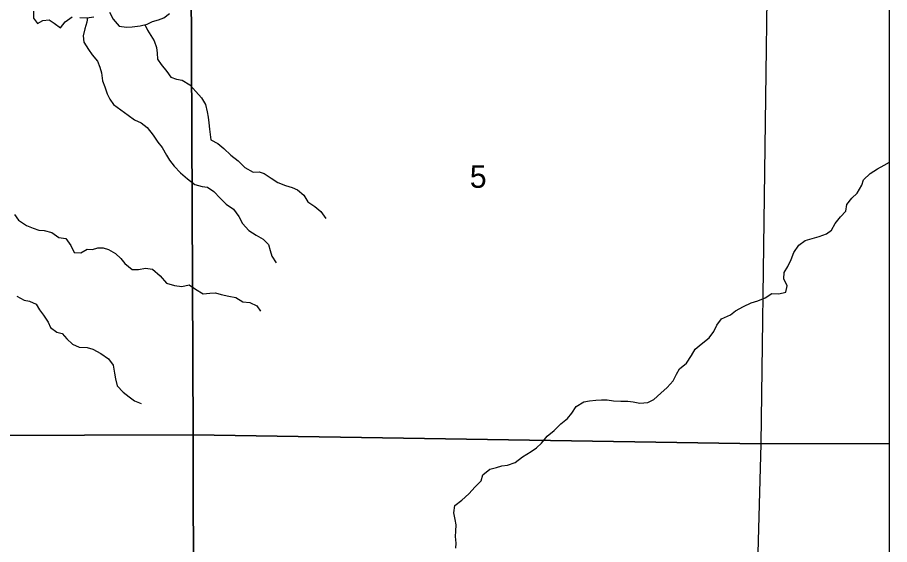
# Model space of a CAD drawing. Extents: x 1772825 to 1773716, y 1138558 to 1139032.
# Drawn here: x 1772831.349 to 1772832.158, y 1138560.538 to 1138561.027 of the extents above; entities that cross this region are included whole.
import ezdxf

# ---------------------------------------------------------------- set-up
doc = ezdxf.new("R2010")
doc.units = 0
for name, color, linetype in [('GM_X_Minor_River', 7, 'Continuous'), ('GM_X_Section', 7, 'Continuous'), ('GM_X_Section_Text', 7, 'Continuous'), ('GM_X_Township', 7, 'Continuous')]:
    doc.layers.add(name, color=color, linetype=linetype)

msp = doc.modelspace()

# ---------------------------------------------------------------- linework, layer by layer
at = {"layer": 'GM_X_Minor_River'}
for points in [[(1772831.36419, 1138561.03222), (1772831.36416, 1138561.02596), (1772831.36794, 1138561.02082), (1772831.3727, 1138561.02384), (1772831.37858, 1138561.02438), (1772831.3835, 1138561.02133), (1772831.38918, 1138561.01694), (1772831.39357, 1138561.02242), (1772831.40004, 1138561.02714)], [(1772831.4346, 1138561.03136), (1772831.43818, 1138561.02489), (1772831.44366, 1138561.0186), (1772831.45029, 1138561.01744), (1772831.4558, 1138561.01798), (1772831.46321, 1138561.0189), (1772831.46967, 1138561.02039), (1772831.47461, 1138561.02265), (1772831.48012, 1138561.02433), (1772831.48506, 1138561.02621), (1772831.49021, 1138561.03017)], [(1772831.40706, 1138561.02654), (1772831.41351, 1138561.02632), (1772831.42016, 1138561.02705)], [(1772831.41442, 1138561.02642), (1772831.41368, 1138561.02215), (1772831.41176, 1138561.01608), (1772831.41021, 1138561.00945), (1772831.41076, 1138561.00356), (1772831.41509, 1138560.99671), (1772831.41868, 1138560.99176), (1772831.4234, 1138560.98586), (1772831.42565, 1138560.98054), (1772831.42715, 1138560.97503), (1772831.42825, 1138560.96763), (1772831.43032, 1138560.9623), (1772831.43238, 1138560.95565), (1772831.43482, 1138560.95071), (1772831.43841, 1138560.94595), (1772831.44503, 1138560.94099), (1772831.45203, 1138560.93584), (1772831.4579, 1138560.93164), (1772831.46396, 1138560.92895), (1772831.46963, 1138560.92437), (1772831.4753, 1138560.91752), (1772831.47963, 1138560.91105), (1772831.48341, 1138560.90591), (1772831.48755, 1138560.89887), (1772831.49019, 1138560.89412), (1772831.49472, 1138560.88878), (1772831.50058, 1138560.8825), (1772831.50701, 1138560.87697), (1772831.51382, 1138560.87163), (1772831.52045, 1138560.8697), (1772831.52557, 1138560.8693), (1772831.53144, 1138560.8651), (1772831.5373, 1138560.859), (1772831.54297, 1138560.85348), (1772831.54959, 1138560.8487), (1772831.55469, 1138560.84204), (1772831.55807, 1138560.83558), (1772831.56374, 1138560.82891), (1772831.57074, 1138560.82471), (1772831.57699, 1138560.82107), (1772831.58209, 1138560.81612), (1772831.58359, 1138560.81061), (1772831.58527, 1138560.8051), (1772831.58923, 1138560.79901)], [(1772831.46744, 1138561.01988), (1772831.46983, 1138561.01489), (1772831.47285, 1138561.00994), (1772831.47605, 1138561.00499), (1772831.47811, 1138560.99872), (1772831.47885, 1138560.99341), (1772831.47902, 1138560.98771), (1772831.4826, 1138560.98295), (1772831.4877, 1138560.97648), (1772831.49166, 1138560.97115), (1772831.49678, 1138560.96923), (1772831.5019, 1138560.96845), (1772831.50909, 1138560.96406), (1772831.51476, 1138560.95777), (1772831.52005, 1138560.95205), (1772831.52363, 1138560.94578), (1772831.52531, 1138560.93894), (1772831.52604, 1138560.934), (1772831.52678, 1138560.92888), (1772831.52751, 1138560.9228), (1772831.52787, 1138560.91806), (1772831.52861, 1138560.91312), (1772831.53505, 1138560.90968), (1772831.54072, 1138560.9051), (1772831.54715, 1138560.89881), (1772831.55396, 1138560.89366), (1772831.5602, 1138560.88737), (1772831.56777, 1138560.88316), (1772831.57328, 1138560.88352), (1772831.57801, 1138560.88198), (1772831.58445, 1138560.8774), (1772831.59088, 1138560.87338), (1772831.5977, 1138560.8707), (1772831.60415, 1138560.86896), (1772831.60908, 1138560.86686), (1772831.61475, 1138560.86171), (1772831.61852, 1138560.85543), (1772831.62495, 1138560.85123), (1772831.63063, 1138560.84665), (1772831.63534, 1138560.84018)], [(1772832.02255, 1138560.75864), (1772832.02959, 1138560.76184), (1772832.03567, 1138560.7639), (1772832.04252, 1138560.76671), (1772832.0488, 1138560.77067), (1772832.05525, 1138560.77026), (1772832.06171, 1138560.77176), (1772832.06306, 1138560.77782), (1772832.05986, 1138560.7841), (1772832.06027, 1138560.78998), (1772832.06371, 1138560.79565), (1772832.06677, 1138560.80209), (1772832.06908, 1138560.80872), (1772832.07386, 1138560.81553), (1772832.07976, 1138560.81968), (1772832.08603, 1138560.82155), (1772832.09249, 1138560.82342), (1772832.09933, 1138560.82605), (1772832.10409, 1138560.82926), (1772832.10735, 1138560.8355), (1772832.1125, 1138560.84174), (1772832.11727, 1138560.84685), (1772832.11843, 1138560.8531), (1772832.12301, 1138560.85897), (1772832.12797, 1138560.86369), (1772832.13217, 1138560.87088), (1772832.1339, 1138560.876), (1772832.13981, 1138560.88185), (1772832.14666, 1138560.88619), (1772832.15294, 1138560.88958), (1772832.15791, 1138560.89222)], [(1772831.34649, 1138560.84369), (1772831.35026, 1138560.83855), (1772831.35764, 1138560.83358), (1772831.36389, 1138560.83109), (1772831.3692, 1138560.82936), (1772831.37394, 1138560.82896), (1772831.38134, 1138560.82703), (1772831.38777, 1138560.82264), (1772831.39422, 1138560.82147), (1772831.39875, 1138560.81519), (1772831.40195, 1138560.80873), (1772831.40802, 1138560.80832), (1772831.41411, 1138560.81171), (1772831.41904, 1138560.81131), (1772831.42379, 1138560.81281), (1772831.42892, 1138560.81298), (1772831.43365, 1138560.81125), (1772831.44009, 1138560.80781), (1772831.4452, 1138560.80304), (1772831.44897, 1138560.79828), (1772831.45559, 1138560.79294), (1772831.46166, 1138560.79272), (1772831.46793, 1138560.79422), (1772831.47457, 1138560.79305), (1772831.48157, 1138560.78695), (1772831.48742, 1138560.78028), (1772831.495, 1138560.77797), (1772831.50183, 1138560.77718), (1772831.50848, 1138560.77848), (1772831.51454, 1138560.77466), (1772831.52154, 1138560.77027), (1772831.52781, 1138560.77081), (1772831.53293, 1138560.77117), (1772831.53824, 1138560.76963), (1772831.54526, 1138560.76808), (1772831.5517, 1138560.76692), (1772831.55814, 1138560.7629), (1772831.56478, 1138560.76212), (1772831.57141, 1138560.75924), (1772831.57481, 1138560.75429)], [(1772831.34882, 1138560.76816), (1772831.35563, 1138560.76452), (1772831.36056, 1138560.76337), (1772831.36682, 1138560.76068), (1772831.36964, 1138560.75555), (1772831.3736, 1138560.75041), (1772831.37775, 1138560.74413), (1772831.38001, 1138560.73918), (1772831.38587, 1138560.7348), (1772831.3908, 1138560.73364), (1772831.39496, 1138560.72869), (1772831.40025, 1138560.72354), (1772831.40669, 1138560.72086), (1772831.41409, 1138560.72045), (1772831.41921, 1138560.71891), (1772831.42659, 1138560.71508), (1772831.43359, 1138560.71012), (1772831.43812, 1138560.70403), (1772831.43942, 1138560.69681), (1772831.44035, 1138560.69149), (1772831.44165, 1138560.68485), (1772831.44732, 1138560.67913), (1772831.4528, 1138560.67474), (1772831.45772, 1138560.67112), (1772831.46397, 1138560.66862)], [(1772831.75586, 1138560.53437), (1772831.75607, 1138560.53911), (1772831.75553, 1138560.54519), (1772831.75574, 1138560.55031), (1772831.75596, 1138560.55619), (1772831.75503, 1138560.56094), (1772831.75392, 1138560.56739), (1772831.7549, 1138560.57403), (1772831.76137, 1138560.57913), (1772831.76785, 1138560.58498), (1772831.77357, 1138560.59122), (1772831.77929, 1138560.59689), (1772831.78083, 1138560.60238), (1772831.78731, 1138560.60767), (1772831.79339, 1138560.60935), (1772831.79833, 1138560.61084), (1772831.80365, 1138560.61158), (1772831.81087, 1138560.61383), (1772831.81773, 1138560.6193), (1772831.82572, 1138560.6242), (1772831.83048, 1138560.62759), (1772831.83524, 1138560.63175), (1772831.84039, 1138560.63837), (1772831.84687, 1138560.64346), (1772831.85316, 1138560.6497), (1772831.85926, 1138560.65479), (1772831.86345, 1138560.65971), (1772831.86747, 1138560.66595), (1772831.87451, 1138560.6701), (1772831.87964, 1138560.67102), (1772831.88571, 1138560.67176), (1772831.89084, 1138560.67211), (1772831.89615, 1138560.6719), (1772831.90184, 1138560.67112), (1772831.90867, 1138560.67071), (1772831.91532, 1138560.67087), (1772831.92025, 1138560.67009), (1772831.92651, 1138560.66893), (1772831.93391, 1138560.66946), (1772831.93943, 1138560.67247), (1772831.94591, 1138560.67833), (1772831.95181, 1138560.68343), (1772831.95715, 1138560.68948), (1772831.96022, 1138560.69572), (1772831.96308, 1138560.70064), (1772831.96956, 1138560.70612), (1772831.97415, 1138560.71312), (1772831.97778, 1138560.71899), (1772831.98311, 1138560.72371), (1772831.99054, 1138560.72937), (1772831.99493, 1138560.73523), (1772831.99761, 1138560.74129), (1772832.0022, 1138560.74715), (1772832.01037, 1138560.75072), (1772832.01513, 1138560.7545), (1772832.02255, 1138560.75864)]]:
    msp.add_lwpolyline(points, dxfattribs=at)
at = {"layer": 'GM_X_Section'}
for p, q in [((1772832.15791, 1138560.63153), (1772832.15791, 1138561.13577)), ((1772832.15791, 1138560.13524), (1772832.15791, 1138560.63153))]:
    msp.add_line(p, q, dxfattribs=at)
for points in [[(1772832.04258, 1138561.13589), (1772832.04542, 1138561.13587), (1772832.03869, 1138560.63114), (1772831.51219, 1138560.63952), (1772831.50994, 1138561.13331), (1772831.53533, 1138561.13334)], [(1772831.01293, 1138561.13184), (1772831.50994, 1138561.13331), (1772831.51219, 1138560.63952), (1772831.00818, 1138560.6381)], [(1772831.00818, 1138560.6381), (1772831.51219, 1138560.63952), (1772831.51303, 1138560.13287), (1772831.0066, 1138560.13752)], [(1772831.51219, 1138560.63952), (1772832.03869, 1138560.63114), (1772832.02482, 1138560.13632), (1772831.51303, 1138560.13287)]]:
    msp.add_lwpolyline(points, close=True, dxfattribs=at)
for points in [[(1772832.15791, 1138561.13577), (1772832.04542, 1138561.13587), (1772832.03869, 1138560.63114), (1772832.15791, 1138560.63153)], [(1772832.15791, 1138560.63153), (1772832.03869, 1138560.63114), (1772832.02482, 1138560.13632), (1772832.15791, 1138560.13524)]]:
    msp.add_lwpolyline(points, dxfattribs=at)
at = {"layer": 'GM_X_Township'}
msp.add_line((1772832.15791, 1138558.11883), (1772832.15791, 1138561.13315), dxfattribs=at)

# ---------------------------------------------------------------- texts
at = {"layer": 'GM_X_Section_Text'}
msp.add_text('5', height=0.02093, rotation=0.00001, dxfattribs=at).set_placement((1772831.76874, 1138560.86858))

doc.saveas('drawing.dxf')
